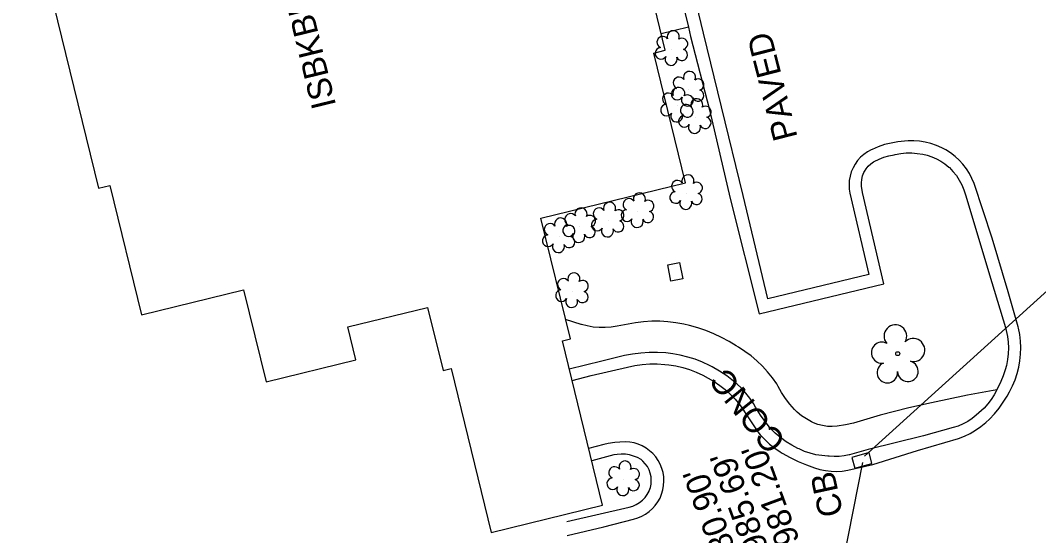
# Model space of a CAD drawing. Extents: x 1614611 to 1617571, y 898867 to 905462.
# Drawn here: x 1615690.8 to 1615858.2, y 904280.1 to 904364.8 of the extents above; entities that cross this region are included whole.
import ezdxf

# ---------------------------------------------------------------- set-up
doc = ezdxf.new("R2010")
doc.units = 0
for name, color, linetype in [('Exist Boundary Watershed Residential C 05', 7, 'Continuous'), ('Exist Building', 7, 'Continuous'), ('Exist Building Text', 7, 'Continuous'), ('Exist Other Culture Area Outline', 7, 'Continuous'), ('Exist Roads EOP Other Text', 7, 'Continuous'), ('Exist Structure Minor Catch Basin Top Elevation', 7, 'Continuous'), ('Exist Structure Minor Pipes RCP 18 Inch Invert', 7, 'Continuous'), ('Exist Vegetation Shrub CELL', 7, 'Continuous'), ('Exist Vegetation Tree CELL', 7, 'Continuous'), ('Prop Drainage Structure Catch Basin Open Throat 4 CELL', 7, 'Continuous'), ('Prop Easement Permanent Drainage', 7, 'Continuous'), ('Prop Erosion Embankment Toe Protection CELL', 7, 'Continuous'), ('Prop Erosion Embankment Toe Protection with Rip Rap 3 Detail CELL', 7, 'Continuous'), ('Scratch_Level_1', 7, 'Continuous')]:
    doc.layers.add(name, color=color, linetype=linetype)

msp = doc.modelspace()

# ---------------------------------------------------------------- linework, layer by layer
at = {"layer": 'Exist Boundary Watershed Residential C 05'}
for points in [[(1615799.53, 904368.28), (1615800.62, 904363.71), (1615800.97, 904362.21), (1615804.09, 904350.13), (1615807.5, 904335.54), (1615812.24, 904316.62), (1615832.73, 904321.53), (1615829.24, 904336.57), (1615829.15, 904336.92), (1615829.06, 904337.52), (1615829.05, 904338.12), (1615829.11, 904338.71), (1615829.25, 904339.3), (1615829.47, 904339.86), (1615829.53, 904339.99), (1615829.82, 904340.46), (1615830.18, 904340.89), (1615830.59, 904341.26), (1615831.05, 904341.57), (1615831.17, 904341.64), (1615831.94, 904342.03), (1615832.74, 904342.35), (1615833.57, 904342.59), (1615834.42, 904342.75), (1615834.61, 904342.8), (1615835.5, 904342.96), (1615836.41, 904343.05), (1615837.32, 904343.05), (1615838.23, 904342.98), (1615839.13, 904342.83), (1615839.86, 904342.67), (1615840.64, 904342.42), (1615841.39, 904342.1), (1615842.11, 904341.71), (1615842.78, 904341.24), (1615843.41, 904340.72), (1615843.5, 904340.64), (1615844.1, 904340.01), (1615844.65, 904339.32), (1615845.13, 904338.59), (1615845.54, 904337.82), (1615845.88, 904337.01), (1615846.15, 904336.18), (1615850.48, 904321.73), (1615852.71, 904314.34), (1615852.86, 904313.83), (1615853.06, 904312.89), (1615853.18, 904311.94), (1615853.23, 904310.98), (1615853.19, 904310.02), (1615853.07, 904309.07), (1615852.88, 904308.13), (1615852.69, 904307.39), (1615852.37, 904306.41), (1615851.97, 904305.46), (1615851.32, 904304.11), (1615851.3, 904304.08), (1615850.89, 904303.29), (1615850.39, 904302.52), (1615849.82, 904301.79), (1615849.2, 904301.11), (1615847.92, 904299.92), (1615847.25, 904299.38), (1615846.52, 904298.9), (1615845.75, 904298.49), (1615844.95, 904298.15), (1615844.12, 904297.89), (1615839.27, 904296.55), (1615830.17, 904294.31), (1615827.1, 904293.44), (1615827.04, 904293.42), (1615826.23, 904293.25), (1615825.41, 904293.15), (1615824.58, 904293.13), (1615823.76, 904293.2), (1615823.53, 904293.21), (1615822.55, 904293.28), (1615821.58, 904293.44), (1615820.63, 904293.68), (1615819.7, 904293.99), (1615818.8, 904294.38), (1615818.6, 904294.47), (1615817.61, 904294.99), (1615816.66, 904295.58), (1615815.75, 904296.24), (1615814.9, 904296.96), (1615814.1, 904297.74), (1615813.37, 904298.68), (1615812.48, 904299.94), (1615811.65, 904301.25), (1615811.31, 904301.85), (1615810.72, 904302.74), (1615810.07, 904303.57), (1615809.36, 904304.36), (1615808.59, 904305.09), (1615808.05, 904305.53), (1615806.91, 904306.38), (1615805.73, 904307.18), (1615804.5, 904307.9), (1615804.07, 904308.13), (1615802.92, 904308.66), (1615801.73, 904309.12), (1615800.52, 904309.5), (1615799.29, 904309.81), (1615798.04, 904310.04), (1615796.93, 904310.16), (1615795.55, 904310.24), (1615794.18, 904310.23), (1615792.81, 904310.14), (1615791.45, 904309.98), (1615790.09, 904309.73), (1615786.37, 904308.81), (1615781.04, 904307.51)], [(1615780.63, 904282.44), (1615790.86, 904284.81), (1615791.46, 904284.98), (1615792.03, 904285.23), (1615792.56, 904285.56), (1615793.05, 904285.95), (1615793.49, 904286.39), (1615793.86, 904286.89), (1615794.17, 904287.43), (1615794.18, 904287.47), (1615794.37, 904288.03), (1615794.49, 904288.62), (1615794.52, 904289.21), (1615794.48, 904289.81), (1615794.35, 904290.39), (1615794.15, 904290.95), (1615793.88, 904291.48), (1615793.53, 904291.96), (1615793.13, 904292.4), (1615792.84, 904292.65), (1615792.26, 904292.97), (1615791.62, 904293.22), (1615790.96, 904293.41), (1615790.28, 904293.52), (1615789.59, 904293.54), (1615788.9, 904293.49), (1615788.35, 904293.39), (1615784.72, 904292.43)]]:
    msp.add_lwpolyline(points, dxfattribs=at)
at = {"layer": 'Exist Building'}
msp.add_lwpolyline([(1615690.83, 904389.67), (1615703.65, 904337.25), (1615705.53, 904337.7), (1615710.73, 904316.45), (1615727.5, 904320.56), (1615731.21, 904305.41), (1615745.97, 904309.02), (1615744.65, 904314.45), (1615757.76, 904317.66), (1615760.3, 904307.29), (1615761.61, 904307.62), (1615768.21, 904280.66), (1615786.51, 904285.14), (1615779.9, 904312.17), (1615781.22, 904312.5), (1615776.37, 904332.32), (1615800.14, 904338.13), (1615794.92, 904359.48), (1615796.82, 904359.94), (1615795.04, 904367.19)], dxfattribs=at)
at = {"layer": 'Exist Other Culture Area Outline'}
for points in [[(1615800.62, 904363.71), (1615796.16, 904362.63)], [(1615851.3, 904304.08), (1615846.46, 904303.2), (1615840.55, 904301.96), (1615836.82, 904301.13), (1615832.12, 904299.92), (1615827.73, 904298.64), (1615826.42, 904298.36), (1615825.09, 904298.15), (1615824.25, 904298.06), (1615823.46, 904298.1), (1615822.68, 904298.22), (1615821.91, 904298.41), (1615821.17, 904298.69), (1615820.82, 904298.85), (1615820, 904299.31), (1615819.23, 904299.85), (1615818.49, 904300.45), (1615818.04, 904300.87), (1615817.27, 904301.75), (1615816.57, 904302.68), (1615815.93, 904303.65), (1615815.36, 904304.67), (1615815.16, 904305.07), (1615814.43, 904306.1), (1615813.64, 904307.08), (1615812.79, 904308), (1615811.88, 904308.87), (1615810.92, 904309.68), (1615809.91, 904310.43), (1615808.85, 904311.11), (1615808.49, 904311.32), (1615807.29, 904312.06), (1615806.05, 904312.73), (1615804.78, 904313.33), (1615803.47, 904313.86), (1615802.14, 904314.32), (1615800.78, 904314.69), (1615799.88, 904314.9), (1615798.57, 904315.14), (1615797.24, 904315.3), (1615795.92, 904315.38), (1615794.58, 904315.37), (1615793.26, 904315.29), (1615791.93, 904315.14), (1615791.31, 904315.03), (1615788.91, 904314.56), (1615787.93, 904314.4), (1615786.94, 904314.33), (1615785.95, 904314.34), (1615784.97, 904314.43), (1615783.99, 904314.6), (1615783.03, 904314.85), (1615782.98, 904314.86), (1615780.44, 904315.69)]]:
    msp.add_lwpolyline(points, dxfattribs=at)
at = {"layer": 'Exist Vegetation Shrub CELL'}
for p, q in [((1615797.91, 904360.12), (1615797.91, 904360.12)), ((1615800.57, 904353.42), (1615800.57, 904353.42)), ((1615798.81, 904350.8), (1615798.81, 904350.8)), ((1615801.76, 904348.94), (1615801.76, 904348.94)), ((1615800.32, 904336.43), (1615800.32, 904336.43)), ((1615792.33, 904333.46), (1615792.33, 904333.46)), ((1615782.74, 904330.99), (1615782.74, 904330.99)), ((1615787.44, 904331.91), (1615787.44, 904331.91)), ((1615779.39, 904329.33), (1615779.39, 904329.33)), ((1615781.56, 904320.3), (1615781.56, 904320.3)), ((1615789.98, 904289.37), (1615789.98, 904289.37))]:
    msp.add_line(p, q, dxfattribs=at)
for centre, radius, start, end in [((1615798.13, 904362.16), 0.99, 334.8391, 200.4717), ((1615796.42, 904361.24), 0.968, 35.8908, 245.4216), ((1615799.58, 904360.98), 0.929, 284.4567, 126.0861), ((1615796.11, 904359.41), 0.955, 95.1099, 327.9534), ((1615797.78, 904358.43), 0.984, 151.2797, 21.387), ((1615799.54, 904359.19), 0.937, 204.9913, 73.4601), ((1615800.8, 904355.47), 0.99, 334.8391, 200.4717), ((1615799.09, 904354.55), 0.968, 35.8908, 245.4216), ((1615802.25, 904354.29), 0.929, 284.4567, 126.0861), ((1615797.33, 904351.93), 0.968, 35.8908, 245.4216), ((1615798.77, 904352.72), 0.955, 95.1099, 327.9534), ((1615799.04, 904352.84), 0.99, 334.8391, 200.4717), ((1615800.45, 904351.74), 0.984, 151.2797, 21.387), ((1615800.48, 904351.67), 0.929, 284.4567, 126.0861), ((1615802.21, 904352.5), 0.937, 204.9913, 73.4601), ((1615797.01, 904350.1), 0.955, 95.1099, 327.9534), ((1615800.28, 904350.07), 0.968, 35.8908, 245.4216), ((1615800.45, 904349.87), 0.937, 204.9913, 73.4601), ((1615801.99, 904350.98), 0.99, 334.8391, 200.4717), ((1615803.43, 904349.81), 0.929, 284.4567, 126.0861), ((1615798.68, 904349.12), 0.984, 151.2797, 21.387), ((1615799.96, 904348.23), 0.955, 95.1099, 327.9534), ((1615803.4, 904348.01), 0.937, 204.9913, 73.4601), ((1615801.63, 904347.25), 0.984, 151.2797, 21.387), ((1615800.54, 904338.47), 0.99, 334.8391, 200.4717), ((1615798.83, 904337.56), 0.968, 35.8908, 245.4216), ((1615801.99, 904337.3), 0.929, 284.4567, 126.0861), ((1615790.85, 904334.58), 0.968, 35.8908, 245.4216), ((1615792.56, 904335.5), 0.99, 334.8391, 200.4717), ((1615798.52, 904335.72), 0.955, 95.1099, 327.9534), ((1615801.95, 904335.5), 0.937, 204.9913, 73.4601), ((1615782.97, 904333.03), 0.99, 334.8391, 200.4717), ((1615785.95, 904333.04), 0.968, 35.8908, 245.4216), ((1615787.66, 904333.95), 0.99, 334.8391, 200.4717), ((1615794, 904334.33), 0.929, 284.4567, 126.0861), ((1615800.19, 904334.75), 0.984, 151.2797, 21.387), ((1615779.62, 904331.37), 0.99, 334.8391, 200.4717), ((1615781.26, 904332.12), 0.968, 35.8908, 245.4216), ((1615784.42, 904331.86), 0.929, 284.4567, 126.0861), ((1615785.64, 904331.21), 0.955, 95.1099, 327.9534), ((1615789.11, 904332.78), 0.929, 284.4567, 126.0861), ((1615790.53, 904332.75), 0.955, 95.1099, 327.9534), ((1615792.2, 904331.77), 0.984, 151.2797, 21.387), ((1615793.97, 904332.53), 0.937, 204.9913, 73.4601), ((1615777.9, 904330.46), 0.968, 35.8908, 245.4216), ((1615780.94, 904330.29), 0.955, 95.1099, 327.9534), ((1615781.06, 904330.2), 0.929, 284.4567, 126.0861), ((1615784.38, 904330.06), 0.937, 204.9913, 73.4601), ((1615787.31, 904330.23), 0.984, 151.2797, 21.387), ((1615789.07, 904330.98), 0.937, 204.9913, 73.4601), ((1615777.59, 904328.63), 0.955, 95.1099, 327.9534), ((1615781.02, 904328.41), 0.937, 204.9913, 73.4601), ((1615782.62, 904329.31), 0.984, 151.2797, 21.387), ((1615779.26, 904327.65), 0.984, 151.2797, 21.387), ((1615780.08, 904321.43), 0.968, 35.8908, 245.4216), ((1615781.79, 904322.34), 0.99, 334.8391, 200.4717), ((1615783.23, 904321.17), 0.929, 284.4567, 126.0861), ((1615779.76, 904319.6), 0.955, 95.1099, 327.9534), ((1615781.43, 904318.62), 0.984, 151.2797, 21.387), ((1615783.2, 904319.37), 0.937, 204.9913, 73.4601), ((1615790.21, 904291.42), 0.99, 334.8391, 200.4717), ((1615788.5, 904290.5), 0.968, 35.8908, 245.4216), ((1615791.65, 904290.24), 0.929, 284.4567, 126.0861), ((1615788.18, 904288.67), 0.955, 95.1099, 327.9534), ((1615791.62, 904288.45), 0.937, 204.9913, 73.4601), ((1615789.85, 904287.69), 0.984, 151.2797, 21.387)]:
    msp.add_arc(centre, radius, start, end, dxfattribs=at)
at = {"layer": 'Exist Vegetation Tree CELL'}
msp.add_line((1615835.01, 904310.05), (1615835.01, 904310.05), dxfattribs=at)
msp.add_circle((1615835.01, 904310.05), 0.326, dxfattribs=at)
for centre, radius, start, end in [((1615834.63, 904312.93), 1.86, 330.1651, 219.7134), ((1615837.56, 904310.64), 1.9, 257.1011, 134.1999), ((1615832.41, 904310.21), 1.73, 62.6636, 279.3457), ((1615836.68, 904307.15), 1.7, 181.2822, 74.56), ((1615833.31, 904306.93), 1.69, 111.5671, 6.231)]:
    msp.add_arc(centre, radius, start, end, dxfattribs=at)
at = {"layer": 'Prop Drainage Structure Catch Basin Open Throat 4 CELL'}
msp.add_lwpolyline([(1615827.48, 904292.98), (1615827.97, 904291.21), (1615830.77, 904291.98), (1615830.3, 904293.78), (1615827.48, 904292.98)], dxfattribs=at)
at = {"layer": 'Prop Erosion Embankment Toe Protection CELL'}
msp.add_lwpolyline([(1615797.75, 904321.97), (1615797.23, 904324.66), (1615799.18, 904325.03), (1615799.7, 904322.35)], close=True, dxfattribs=at)
at = {"layer": 'Prop Erosion Embankment Toe Protection with Rip Rap 3 Detail CELL'}
for p, q in [((1615829.54, 904293.22), (1615887.06, 904345.26)), ((1615808.87, 904188.06), (1615829.26, 904292.17))]:
    msp.add_line(p, q, dxfattribs=at)
at = {"layer": 'Scratch_Level_1'}
for points in [[(1615781.49, 904305.65), (1615784.63, 904306.45), (1615790.61, 904307.84), (1615791.81, 904308.09), (1615793.03, 904308.26), (1615794.26, 904308.35), (1615795.49, 904308.36), (1615796.72, 904308.29), (1615797.41, 904308.22), (1615798.56, 904308.03), (1615799.7, 904307.76), (1615800.82, 904307.42), (1615801.91, 904307.01), (1615802.98, 904306.52), (1615803.89, 904306.02), (1615804.86, 904305.46), (1615805.79, 904304.83), (1615806.67, 904304.13), (1615807.5, 904303.38), (1615808.28, 904302.56), (1615808.99, 904301.7), (1615809.65, 904300.78), (1615809.84, 904300.48), (1615810.92, 904298.82), (1615812.05, 904297.2), (1615812.42, 904296.7), (1615813.16, 904295.92), (1615813.96, 904295.18), (1615814.81, 904294.51), (1615815.71, 904293.89), (1615816.05, 904293.69), (1615817.33, 904292.98), (1615818.65, 904292.34), (1615820, 904291.77), (1615821.35, 904291.29), (1615822.24, 904291.03), (1615823.14, 904290.84), (1615824.06, 904290.73), (1615824.99, 904290.7), (1615825.91, 904290.75), (1615826.83, 904290.88), (1615826.84, 904290.89), (1615830.94, 904291.85), (1615838.27, 904294.15), (1615845.01, 904296.09), (1615845.98, 904296.47), (1615846.92, 904296.93), (1615847.81, 904297.46), (1615848.67, 904298.05), (1615849.48, 904298.71), (1615850.08, 904299.29), (1615850.9, 904300.16), (1615851.67, 904301.09), (1615852.36, 904302.06), (1615852.99, 904303.08), (1615853.38, 904303.79), (1615853.87, 904304.75), (1615854.29, 904305.75), (1615854.64, 904306.77), (1615854.91, 904307.82), (1615855.1, 904308.88), (1615855.22, 904309.96), (1615855.25, 904311.04), (1615855.2, 904312.12), (1615855.08, 904313.19), (1615854.87, 904314.25), (1615854.82, 904314.45), (1615853.15, 904320.22), (1615850.51, 904329.04), (1615847.57, 904338.02), (1615847.21, 904338.87), (1615846.79, 904339.68), (1615846.3, 904340.46), (1615845.74, 904341.19), (1615845.12, 904341.86), (1615844.44, 904342.48), (1615843.71, 904343.04), (1615842.94, 904343.54), (1615842.25, 904343.91), (1615841.37, 904344.29), (1615840.47, 904344.59), (1615839.55, 904344.82), (1615838.61, 904344.97), (1615837.66, 904345.04), (1615836.71, 904345.03), (1615836.12, 904344.98), (1615835.03, 904344.87), (1615833.94, 904344.68), (1615832.87, 904344.41), (1615831.82, 904344.06), (1615830.8, 904343.64), (1615830.66, 904343.58), (1615830.04, 904343.23), (1615829.45, 904342.82), (1615828.91, 904342.34), (1615828.43, 904341.8), (1615828.02, 904341.22), (1615827.67, 904340.59), (1615827.39, 904339.93), (1615827.18, 904339.24), (1615827.06, 904338.53), (1615827.01, 904337.81), (1615827.05, 904337.1), (1615827.15, 904336.45), (1615830.25, 904323.08), (1615813.68, 904319.09), (1615809.61, 904336.05), (1615806.08, 904350.65), (1615803.08, 904362.72), (1615798.82, 904380.47)], [(1615780.69, 904280.14), (1615786.74, 904281.6), (1615791.6, 904282.86), (1615792.29, 904283.06), (1615792.95, 904283.33), (1615793.58, 904283.68), (1615794.17, 904284.09), (1615794.7, 904284.57), (1615795.18, 904285.1), (1615795.6, 904285.68), (1615795.95, 904286.31), (1615796.22, 904286.97), (1615796.43, 904287.66), (1615796.55, 904288.36), (1615796.6, 904289.08), (1615796.56, 904289.79), (1615796.45, 904290.5), (1615796.25, 904291.19), (1615795.99, 904291.86), (1615795.64, 904292.49), (1615795.24, 904293.08), (1615794.76, 904293.62), (1615794.24, 904294.1), (1615793.66, 904294.52), (1615793.03, 904294.88), (1615792.38, 904295.16), (1615791.69, 904295.37), (1615790.98, 904295.5), (1615790.27, 904295.55), (1615789.35, 904295.52), (1615788.52, 904295.44), (1615787.42, 904295.26), (1615786.73, 904295.11), (1615784.22, 904294.48)]]:
    msp.add_lwpolyline(points, dxfattribs=at)

# ---------------------------------------------------------------- texts
at = {"layer": 'Exist Building Text'}
for s, rotation, p in [('ISBKBUS', 103.7433, (1615742.74, 904350.86)), ('CONC', 128.9743, (1615816.84, 904295.74))]:
    msp.add_text(s, height=4, rotation=rotation, dxfattribs=at).set_placement(p)
at = {"layer": 'Exist Roads EOP Other Text'}
msp.add_text('PAVED', height=4, rotation=104.3779, dxfattribs=at).set_placement((1615818.58, 904345.65))
at = {"layer": 'Exist Structure Minor Catch Basin Top Elevation'}
msp.add_text("TOP=985.69'", height=4, rotation=110.2165, dxfattribs=at).set_placement((1615818.69, 904264.82))
at = {"layer": 'Exist Structure Minor Pipes RCP 18 Inch Invert'}
for s, p in [("INV=981.20'", (1615823.12, 904267.99)), ("INV=980.90'", (1615813.5, 904264.07))]:
    msp.add_text(s, height=4, rotation=110.2165, dxfattribs=at).set_placement(p)
at = {"layer": 'Prop Easement Permanent Drainage'}
msp.add_text('CB', height=4, rotation=102.2667, dxfattribs=at).set_placement((1615826.08, 904283.68))

doc.saveas('drawing.dxf')
